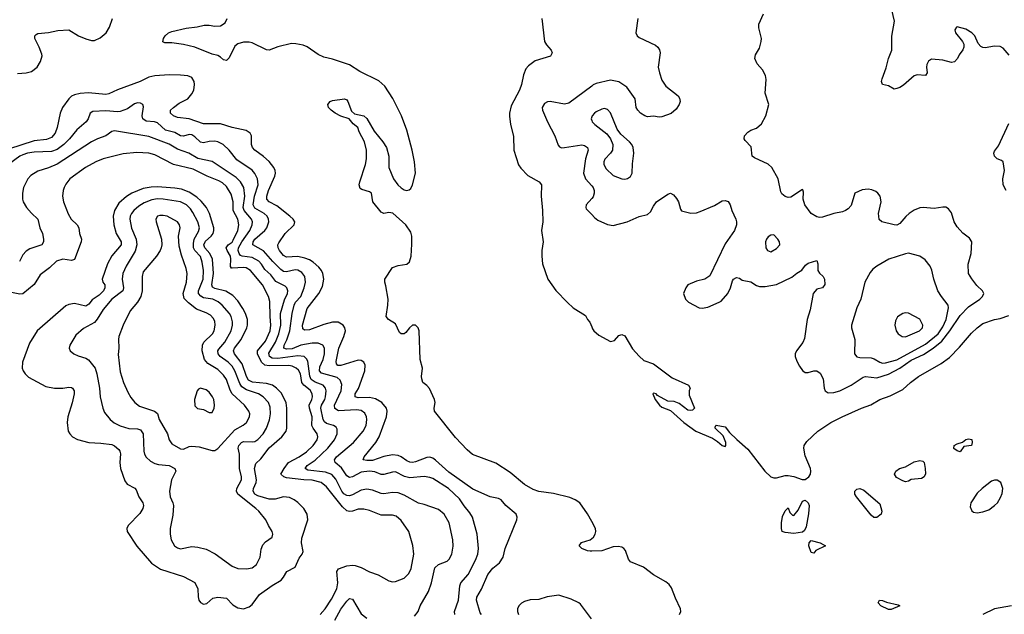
# Model space of a CAD drawing. Header units: inches. Extents: x 1834610 to 2027685, y 642842 to 774116.
# Tile 484 of 632: x 1936008 to 1942879, y 752351 to 756502. Entities that reach past the tile are written whole.
import ezdxf

# ---------------------------------------------------------------- set-up
doc = ezdxf.new("R2010")
doc.units = ezdxf.units.IN
doc.header["$MEASUREMENT"] = 0
doc.layers.add('B9735', color=7, linetype='Continuous')
doc.layers.add('B9745', color=7, linetype='Continuous')

msp = doc.modelspace()

# ---------------------------------------------------------------- linework, layer by layer
at = {"layer": 'B9735', "color": 5}
for points, elevation in [([(1935993.3, 756126.7), (1936054, 756130), (1936090, 756140.2), (1936128.9, 756170), (1936153.9, 756210), (1936163.9, 756250), (1936162, 756262), (1936144.5, 756310), (1936114.6, 756370), (1936114.7, 756390), (1936121.9, 756398.1), (1936134, 756406), (1936210, 756411.9), (1936273.7, 756426.3), (1936350, 756430.2), (1936417.6, 756390), (1936470, 756367.1), (1936510, 756355.6), (1936530, 756355.9), (1936570, 756375), (1936611.7, 756410), (1936635.8, 756450), (1936655.6, 756510)], 420), ([(1940000, 752998.5), (1939971.4, 753051.4), (1939916.8, 753130), (1939884.8, 753150), (1939845.9, 753165.9), (1939734.1, 753194.1), (1939630, 753207.8), (1939590, 753223), (1939530, 753257.8), (1939430, 753342.1), (1939330, 753406.1), (1939167.4, 753467.4), (1939130, 753499.1), (1939050, 753586.4), (1938901.6, 753770), (1938900.5, 753790), (1938907.6, 753830), (1938902, 753850), (1938866.9, 753926.9), (1938850, 753949.3), (1938821.2, 753970), (1938814.2, 753994.2), (1938812, 754010), (1938818.4, 754070), (1938802, 754130), (1938795.8, 754330), (1938789.5, 754350), (1938770, 754369.5), (1938750, 754369.5), (1938729, 754351), (1938702.5, 754317.5), (1938690, 754308.7), (1938670, 754308.7), (1938658.6, 754318.6), (1938630, 754379.3), (1938582, 754410), (1938565.2, 754430), (1938578, 754510), (1938579.5, 754550), (1938564.1, 754644.1), (1938556, 754670), (1938556, 754690), (1938610, 754771), (1938650, 754786.8), (1938710, 754794.8), (1938727.3, 754812.7), (1938740.9, 754850), (1938745.4, 754934.6), (1938743.5, 754990), (1938737.8, 755017.8), (1938703.5, 755070), (1938612.2, 755152.2), (1938584.9, 755155.1), (1938550, 755149.4), (1938530, 755157.2), (1938472.7, 755230), (1938464, 755290), (1938450, 755301.2), (1938396.5, 755316.5), (1938384.5, 755324.5), (1938377.2, 755350), (1938381.2, 755370), (1938420.9, 755490), (1938429.2, 755530), (1938428.7, 755590), (1938414, 755650), (1938378, 755718), (1938368, 755750), (1938336, 755776), (1938308, 755810), (1938250, 755829), (1938210, 755849), (1938182, 755870), (1938162, 755890), (1938158, 755910), (1938175.3, 755930), (1938190, 755938.8), (1938274, 755950), (1938290, 755942), (1938298, 755930), (1938324, 755864), (1938344, 755844), (1938410, 755831), (1938430, 755811), (1938482.6, 755722.6), (1938543, 755650), (1938568.8, 755608.8), (1938583.7, 755550), (1938583.1, 755470), (1938617, 755390), (1938646.7, 755350), (1938670, 755328.7), (1938690, 755315.3), (1938710, 755310.4), (1938727, 755313), (1938736.9, 755323.1), (1938749.4, 755350), (1938771.1, 755430), (1938762.5, 755510), (1938745.7, 755590), (1938708.7, 755730), (1938673.5, 755830), (1938612, 755952), (1938556.7, 756036.7), (1938514.1, 756074.1), (1938381.2, 756141.2), (1938310, 756186.8), (1938190, 756226.6), (1938130, 756239.5), (1938090, 756258), (1938013.5, 756313.5), (1937985, 756325), (1937934.4, 756334.4), (1937905, 756335), (1937810, 756312.8), (1937750, 756289.7), (1937730, 756292.2), (1937630, 756341), (1937610, 756345.6), (1937570, 756344.7), (1937530, 756332.9), (1937510, 756316.4), (1937470, 756235.1), (1937450, 756216.3), (1937430, 756222.4), (1937410, 756240.5), (1937390, 756251.1), (1937350, 756262), (1937230.3, 756310.3), (1937150, 756328.6), (1937070, 756340.8), (1937020.8, 756340.8), (1937007.3, 756347.3), (1937011.8, 756370), (1937023.7, 756390), (1937046.6, 756410), (1937070, 756418.9), (1937170, 756442.3), (1937247.6, 756452.4), (1937295.4, 756464.6), (1937330, 756464), (1937370, 756456.8), (1937410, 756459.5), (1937441.1, 756478.9), (1937455.4, 756510)], 380), ([(1939651.3, 756510), (1939670.2, 756350.2), (1939685.3, 756325.3), (1939717.3, 756290), (1939722.8, 756270), (1939712.4, 756247.6), (1939605.3, 756214.7), (1939559.5, 756180.5), (1939541, 756159), (1939523.6, 756116.4), (1939509.5, 756050), (1939495.3, 756010), (1939438.6, 755901.4), (1939426.5, 755850), (1939425.3, 755825.3), (1939432.6, 755772.6), (1939453.8, 755686.2), (1939456.4, 755590), (1939488.5, 755488.5), (1939504.7, 755464.7), (1939554.9, 755414.9), (1939633.7, 755370), (1939649.1, 755350), (1939647.3, 755270), (1939657, 755170), (1939658.8, 755090), (1939648.4, 755030), (1939660.2, 754950), (1939650.8, 754890), (1939650.8, 754850), (1939657.2, 754797.2), (1939692.9, 754690), (1939750, 754611.4), (1939830, 754527.2), (1939870, 754490.4), (1939957.1, 754437.1), (1939970.8, 754410), (1939987.3, 754390), (1940000, 754357.5)], 380), ([(1939231.3, 752350), (1939221.9, 752361.9), (1939195.4, 752450), (1939198.7, 752470), (1939230, 752527.6), (1939275.3, 752630), (1939310, 752672.4), (1939355.3, 752710), (1939382.2, 752750), (1939396.8, 752810), (1939478, 753010), (1939479.6, 753030), (1939472.3, 753050), (1939399.3, 753110), (1939369, 753150), (1939350, 753159.5), (1939290, 753170.8), (1939170, 753225.4), (1939002.3, 753342.3), (1938910, 753428.2), (1938890, 753441.4), (1938870, 753447.5), (1938850, 753446.8), (1938770, 753414.6), (1938750, 753411), (1938730, 753413.2), (1938710, 753422.7), (1938670, 753450.5), (1938650, 753458.8), (1938610, 753464.2), (1938550, 753452.2), (1938470, 753424.7), (1938430, 753423.9), (1938405.6, 753430), (1938411.7, 753450), (1938493.9, 753550), (1938517.5, 753590), (1938568.7, 753730), (1938573.3, 753770), (1938567.8, 753790), (1938534.8, 753830), (1938490, 753856.1), (1938450, 753864.6), (1938370, 753863.2), (1938348.7, 753870), (1938349.1, 753890), (1938371.8, 753928.2), (1938417.6, 754050), (1938417.8, 754090), (1938409.7, 754110), (1938390, 754122), (1938370, 754125.4), (1938250, 754088.5), (1938228.7, 754088.7), (1938218.8, 754098.8), (1938215.8, 754115.8), (1938235.3, 754210), (1938270.5, 754290), (1938280.8, 754330), (1938277.5, 754350), (1938265, 754370), (1938230, 754389.3), (1938190, 754391.2), (1938130, 754375), (1938030, 754337.6), (1937994.3, 754334.3), (1937983.4, 754343.4), (1937981.9, 754370), (1938015, 754485), (1938095, 754590), (1938121.8, 754638.2), (1938130.4, 754690), (1938123.4, 754730), (1938114.9, 754750), (1938095.1, 754775.1), (1938055.7, 754810), (1938030, 754825.6), (1937998.1, 754838.1), (1937950, 754847.9), (1937870, 754844.9), (1937850, 754856), (1937820.6, 754890), (1937810.6, 754910), (1937809, 754930), (1937815.3, 754944.7), (1937860.4, 755010), (1937924, 755070), (1937928.4, 755090), (1937916, 755110), (1937892.9, 755130), (1937802.4, 755202.4), (1937749.8, 755230), (1937732.8, 755250), (1937731.7, 755270), (1937743.4, 755310), (1937789.2, 755410), (1937792.8, 755430), (1937789.8, 755450), (1937781.4, 755470), (1937750, 755511.4), (1937710, 755547.1), (1937647.8, 755590), (1937631.7, 755610), (1937625.5, 755630), (1937626, 755690), (1937617, 755710), (1937588.5, 755728.5), (1937490, 755748.4), (1937410, 755775.3), (1937290, 755775.6), (1937190, 755808.7), (1937110, 755819.2), (1937080.4, 755830), (1937059.3, 755850), (1937060.3, 755870), (1937080.7, 755890), (1937121.5, 755918.5), (1937180.3, 755950), (1937210, 755984.4), (1937222.9, 756010), (1937228.7, 756048.7), (1937225.7, 756070), (1937210, 756098), (1937182, 756110), (1937130, 756115.1), (1937050, 756116.2), (1936950, 756110.5), (1936910, 756100.9), (1936848.8, 756071.2), (1936690, 756012.1), (1936630, 755984), (1936610, 755980.7), (1936488.9, 755991.1), (1936430, 755987.5), (1936390, 755977.5), (1936370, 755967), (1936350, 755948.8), (1936307.6, 755890), (1936290.1, 755850), (1936269.5, 755750), (1936256.4, 755710), (1936230, 755680.5), (1936195.4, 755664.6), (1936110, 755656.1), (1935930, 755597)], 420), ([(1940000, 756038.5), (1939840.8, 755919.2), (1939810, 755913.2), (1939710.4, 755929.7), (1939692.1, 755927.9), (1939670, 755916.2), (1939654.9, 755890), (1939656.4, 755870), (1939690.2, 755790), (1939742, 755690), (1939766.3, 755626.3), (1939775.3, 755615.3), (1939788.1, 755608.1), (1939809.1, 755609.1), (1939930, 755628.4), (1939950, 755624.4), (1939971, 755610), (1939974.5, 755590), (1939957.2, 755530), (1939942.1, 755430), (1939956.3, 755390), (1940000, 755341.3)], 420), ([(1939044.5, 752350), (1939043.1, 752370), (1939069.9, 752450.1), (1939079.8, 752550), (1939086.2, 752570), (1939136.5, 752630), (1939189, 752730), (1939204.6, 752770), (1939210.8, 752810.8), (1939199.3, 752910), (1939167.4, 753030), (1939150, 753060.4), (1939110, 753107.3), (1939077.4, 753157.4), (1938999.7, 753230), (1938890, 753298.3), (1938870, 753306.8), (1938830, 753312.5), (1938730, 753303.2), (1938694, 753314), (1938630, 753344.9), (1938610, 753344.3), (1938550, 753326), (1938530, 753327.8), (1938485.3, 753345.3), (1938450, 753351.2), (1938390, 753343.6), (1938330, 753310.6), (1938310, 753305.8), (1938290, 753318.5), (1938252.5, 753372.5), (1938210.6, 753410), (1938204.8, 753430), (1938219.9, 753450), (1938337.8, 753550), (1938404, 753630), (1938424.7, 753670), (1938430.6, 753710), (1938428.2, 753730), (1938416, 753756), (1938390, 753774), (1938357.4, 753777.4), (1938232.2, 753772.2), (1938207.2, 753787.2), (1938205.4, 753810), (1938251.3, 753910), (1938255.5, 753955.5), (1938245.5, 753985.5), (1938223.9, 754003.9), (1938114.5, 754034.5), (1938100.9, 754050), (1938102.5, 754077.5), (1938124.6, 754130), (1938135.5, 754170), (1938134.5, 754210), (1938123.5, 754230), (1938090, 754244.5), (1938050, 754244.9), (1937970, 754229.2), (1937910, 754204.7), (1937870, 754202.3), (1937850.8, 754210), (1937853.6, 754230), (1937872.7, 754267.3), (1937894.1, 754330), (1937909, 754450), (1937922.2, 754510), (1937931.5, 754530), (1937970.4, 754570), (1937994, 754630), (1938002, 754670), (1937996.8, 754710), (1937977.2, 754737.2), (1937950, 754753.4), (1937930, 754756.5), (1937870, 754741.1), (1937850, 754743.7), (1937830, 754757.8), (1937774.6, 754814.6), (1937710, 754889.3), (1937634.6, 754930), (1937636.9, 754950), (1937649, 754970), (1937718.7, 755030), (1937733.4, 755050), (1937746.8, 755090), (1937744.7, 755110), (1937735, 755130), (1937713.7, 755150), (1937650, 755186.7), (1937637.7, 755210), (1937646.8, 755270), (1937671.8, 755350), (1937667.9, 755390), (1937650, 755427.4), (1937630.8, 755450.8), (1937523.9, 755523.9), (1937468.9, 755590), (1937428.5, 755630), (1937390, 755648.4), (1937370, 755652.8), (1937330, 755652.2), (1937290, 755643.4), (1937270, 755647), (1937230, 755684.8), (1937210, 755697.4), (1937190, 755699.3), (1937150, 755688.2), (1937130, 755691.1), (1937090, 755715.4), (1937026.2, 755730), (1936970, 755782.2), (1936949.5, 755789.5), (1936890, 755794.5), (1936867.2, 755810), (1936861.5, 755830), (1936872.4, 755892.4), (1936866.6, 755910), (1936850, 755919.7), (1936830, 755921.1), (1936810, 755915.4), (1936760.3, 755879.7), (1936710, 755859.9), (1936690, 755857.6), (1936610, 755866.1), (1936518.5, 755861.5), (1936500.4, 755850), (1936485.3, 755810), (1936471.5, 755790), (1936406.5, 755733.5), (1936355, 755670), (1936315.3, 755630), (1936270, 755594.9), (1936230, 755580.6), (1936110, 755577.2), (1936062.4, 755570), (1936030, 755559.3), (1936010, 755549.1), (1935930.1, 755489.9)], 440), ([(1940000, 755824.4), (1939994.9, 755810), (1940000, 755797.4)], 440), ([(1938762.6, 752337.4), (1938787.8, 752370), (1938803.5, 752410), (1938859.7, 752510), (1938882, 752570), (1938905.1, 752674.9), (1938930, 752699.6), (1938990, 752722), (1939004.9, 752735.1), (1939023.9, 752770), (1939032.4, 752827.6), (1939029.8, 752870), (1939003.9, 752990), (1938970, 753049.6), (1938930, 753081.8), (1938830, 753117.1), (1938790, 753126.2), (1938690, 753182.9), (1938650, 753199.5), (1938610, 753201.3), (1938550, 753191.3), (1938530, 753194.7), (1938470, 753217.9), (1938430, 753224.2), (1938390, 753218.4), (1938330, 753185.8), (1938310, 753178.9), (1938290, 753179.4), (1938270, 753191.6), (1938255.5, 753210), (1938214.4, 753294.4), (1938186.3, 753326.3), (1938142.5, 753342.5), (1938018.3, 753358.3), (1937999.8, 753370), (1938013.8, 753390), (1938070, 753428.1), (1938158.4, 753510), (1938205.4, 753570), (1938223, 753610), (1938224.4, 753644.4), (1938217.2, 753657.2), (1938197, 753670), (1938150, 753683.2), (1938134.6, 753694.6), (1938124.9, 753710), (1938109.9, 753790), (1938114, 753810), (1938136.3, 753850), (1938142.2, 753870), (1938145.6, 753910), (1938141.7, 753930), (1938126.8, 753950), (1938070, 753971.6), (1938042.4, 753990), (1938032.9, 754012.9), (1938018.4, 754118.4), (1938010, 754135.3), (1937992, 754150), (1937950, 754154.7), (1937810, 754136.3), (1937770, 754139.3), (1937750.3, 754150.3), (1937746.2, 754173.8), (1937793.7, 754250), (1937816.7, 754310), (1937829.2, 754370), (1937826.9, 754450), (1937854.8, 754545.2), (1937877.3, 754590), (1937880.2, 754610), (1937872.2, 754630), (1937860.7, 754640.7), (1937795.2, 754675.2), (1937760.5, 754720.5), (1937719, 754759), (1937695.4, 754795.4), (1937675.9, 754815.9), (1937630, 754841.9), (1937560.3, 754850), (1937550, 754855.3), (1937539.3, 754870), (1937533.5, 754890), (1937535.7, 754910), (1937557.1, 754950), (1937613.2, 755030), (1937630.4, 755070), (1937631.6, 755090), (1937626.2, 755110), (1937574.9, 755170), (1937568.1, 755190), (1937579.1, 755270), (1937572, 755330), (1937549.2, 755369.2), (1937519.6, 755399.6), (1937351.3, 755511.3), (1937250, 755533.9), (1937187.2, 755570), (1937110, 755598.9), (1937050, 755632.5), (1936910, 755686.9), (1936670, 755725.8), (1936650, 755721.5), (1936609.4, 755690.6), (1936550, 755669.8), (1936510, 755649.8), (1936270, 755494), (1936210, 755467), (1936135, 755445), (1936085.8, 755414.2), (1936064.6, 755390), (1936034.9, 755330), (1936027.4, 755290), (1936027.4, 755250), (1936031.6, 755230), (1936056.5, 755190), (1936090, 755150.3), (1936133.7, 755110), (1936148.9, 755050), (1936167.2, 755010), (1936173.7, 754970), (1936174.4, 754950), (1936161.6, 754930), (1936077.8, 754902.2), (1936053.4, 754886.6), (1936030, 754859.6), (1936007.2, 754812.8)], 460), ([(1938105.6, 752350), (1938138.6, 752390), (1938183.4, 752456.6), (1938221.9, 752530), (1938228.4, 752570), (1938220.3, 752650), (1938232.2, 752667.8), (1938290, 752688.4), (1938330, 752693.8), (1938350, 752691.1), (1938390, 752678.6), (1938450, 752646.5), (1938510, 752626), (1938584.3, 752584.3), (1938610, 752577.7), (1938630, 752579.6), (1938690, 752603.8), (1938723.4, 752636.6), (1938740.2, 752670), (1938757.4, 752770), (1938750.9, 752830.9), (1938722.7, 752930), (1938670, 753006.9), (1938635.9, 753035.9), (1938610, 753043.5), (1938530, 753044), (1938450, 753076.5), (1938410, 753085.4), (1938370, 753083.9), (1938330, 753069.9), (1938310, 753067.7), (1938290, 753073.1), (1938260.3, 753100.3), (1938150, 753239.9), (1938110.7, 753270), (1938050, 753286.6), (1937990, 753288.7), (1937870, 753304.6), (1937850.4, 753310.4), (1937831.4, 753330), (1937852.7, 753370), (1937882.9, 753410), (1937958.2, 753450), (1938010, 753486), (1938055, 753530), (1938083.2, 753570), (1938087.9, 753590), (1938084.7, 753610), (1938055.7, 753650), (1938046.8, 753670), (1938049.9, 753730), (1938029.3, 753790), (1938028.6, 753811.4), (1938047.6, 753850), (1938052.2, 753870), (1938049, 753890), (1938035.1, 753915.1), (1937990.9, 753950.9), (1937976.8, 753970), (1937966.6, 754030), (1937954.5, 754054.5), (1937938, 754070), (1937910, 754082.6), (1937887, 754087), (1937750, 754084.9), (1937717.8, 754090), (1937696.4, 754110), (1937667.1, 754170), (1937667.9, 754190), (1937723.2, 754256.8), (1937756.3, 754330), (1937761.1, 754370), (1937755.4, 754430), (1937754.4, 754534.4), (1937745, 754570), (1937702.8, 754650), (1937619.1, 754750), (1937588.7, 754768.7), (1937570, 754772), (1937490, 754766.2), (1937487, 754767), (1937478.6, 754778.6), (1937482, 754830), (1937478.3, 754850), (1937454.7, 754890), (1937449.1, 754910), (1937463.4, 754930), (1937490.2, 754949.8), (1937497.6, 754962.4), (1937529.2, 755030), (1937537.1, 755070), (1937531.3, 755110), (1937497, 755170), (1937498.1, 755230), (1937483.8, 755283.8), (1937450, 755337.7), (1937422.8, 755362.8), (1937397.9, 755377.9), (1937315.8, 755410), (1937217.5, 755457.5), (1937082.2, 755490), (1936950, 755559.2), (1936910, 755571.1), (1936825.9, 755574.1), (1936730, 755565.2), (1936590, 755531.5), (1936539.5, 755510), (1936467, 755470), (1936358, 755390), (1936330, 755353.6), (1936319, 755330), (1936311.2, 755308.8), (1936306.9, 755270), (1936314.2, 755230), (1936345.8, 755145.7), (1936368.1, 755110), (1936410, 755070.2), (1936421.2, 755050), (1936424.4, 755010), (1936438.8, 754970), (1936436.6, 754950), (1936391.4, 754828.6), (1936370, 754821.2), (1936310, 754829.1), (1936264.4, 754815.6), (1936216, 754770), (1936150, 754720.7), (1936110, 754653.1), (1936030, 754589), (1936010, 754584.7), (1935950, 754598)], 480), ([(1940000, 755254.8), (1939961.1, 755210), (1939957.6, 755190), (1939961.2, 755181.2), (1940000, 755141.2)], 420), ([(1940000, 752792.5), (1939990, 752792.3), (1939970, 752794), (1939929.9, 752809.9), (1939912.2, 752830), (1939927.5, 752852.5), (1939990, 752870.2), (1940000, 752879.4)], 380), ([(1938207.2, 752310), (1938250, 752387.3), (1938290, 752443.6), (1938310, 752460.8), (1938330, 752456.5), (1938390, 752354.6), (1938430, 752323.1)], 460), ([(1939998.7, 752318.7), (1939921.1, 752421.1), (1939910, 752431.6), (1939857, 752457), (1939770, 752483.9), (1939690, 752473.8), (1939630, 752454.2), (1939570, 752451), (1939530, 752439.8), (1939510, 752429.6), (1939490.4, 752410), (1939481.5, 752390), (1939481.7, 752370), (1939489.3, 752349.3)], 420)]:
    msp.add_lwpolyline(points, dxfattribs=dict(at, elevation=elevation))
for points, elevation in [([(1936970, 755335.2), (1936926.6, 755333.4), (1936870, 755323.2), (1936790, 755291.1), (1936752.6, 755267.4), (1936699.7, 755220.3), (1936668.8, 755170), (1936659.2, 755130), (1936664.2, 755070), (1936681.2, 755010), (1936716.8, 754950), (1936715.9, 754930), (1936650, 754852.8), (1936621.3, 754798.7), (1936583.9, 754690), (1936588, 754670), (1936601.7, 754650), (1936602.9, 754630), (1936593.2, 754610), (1936562, 754578), (1936513.7, 754546.3), (1936490, 754516.5), (1936470, 754503.2), (1936390, 754521), (1936350, 754513), (1936330, 754503.8), (1936130.3, 754330), (1936075.5, 754244.5), (1936027.2, 754110), (1936026, 754070), (1936032, 754050), (1936045.3, 754030), (1936070, 754005.3), (1936190, 753941.8), (1936250, 753929.4), (1936310, 753929.2), (1936350, 753936.2), (1936370, 753935.3), (1936377, 753930), (1936387.9, 753910), (1936387.6, 753890), (1936373.6, 753826.4), (1936344, 753730), (1936338.9, 753690), (1936347.2, 753630), (1936357.6, 753610), (1936377.1, 753590), (1936412.1, 753572.1), (1936490, 753550.2), (1936573.7, 753546.3), (1936650, 753535.5), (1936670, 753527.9), (1936700.6, 753500.6), (1936707.6, 753490), (1936711.1, 753471.1), (1936707.8, 753410), (1936712.3, 753370), (1936742.5, 753282.5), (1936758.9, 753258.9), (1936811, 753231), (1936820.2, 753220.2), (1936839.5, 753170), (1936868.4, 753130), (1936871.5, 753110), (1936866.7, 753090), (1936845.9, 753054.1), (1936764, 752970), (1936756.3, 752950), (1936759.1, 752930), (1936825.7, 752825.7), (1936928.4, 752708.4), (1936990, 752665.7), (1937150, 752613.8), (1937230, 752572.7), (1937251.5, 752530), (1937253, 752473), (1937258.7, 752450), (1937270, 752433), (1937290, 752422), (1937312.9, 752427.1), (1937356.4, 752463.6), (1937390, 752470.3), (1937450, 752463.1), (1937496.2, 752416.2), (1937530, 752396.9), (1937570, 752390.3), (1937610, 752404.2), (1937630, 752420.3), (1937681.7, 752490), (1937770, 752551.9), (1937831.7, 752588.3), (1937849.8, 752610.2), (1937871.3, 752648.7), (1937930, 752679.6), (1937958.2, 752741.8), (1937979.4, 752770), (1937985.3, 752790), (1937974.8, 752850), (1937977.5, 752882.5), (1938018.7, 753010), (1938013.1, 753050), (1937990.7, 753090), (1937950, 753130.5), (1937922.5, 753150), (1937890, 753165.3), (1937850, 753170.3), (1937790, 753154.7), (1937750, 753155.6), (1937670, 753177.8), (1937648.4, 753190), (1937637.2, 753210), (1937639.2, 753230), (1937657.4, 753270), (1937660.4, 753290), (1937646, 753370), (1937656.8, 753403.2), (1937690, 753435.6), (1937747.9, 753512.1), (1937838, 753590), (1937867.8, 753630), (1937872.2, 753650), (1937872.5, 753790), (1937866.4, 753826.4), (1937835, 753895), (1937801, 753930), (1937771.6, 753950), (1937730, 753962.8), (1937631.7, 753971.7), (1937605.4, 753985.4), (1937589.9, 754010), (1937560.1, 754100.1), (1937506.6, 754170), (1937499.7, 754190), (1937506.1, 754210), (1937552.7, 754270), (1937593.8, 754350), (1937598.3, 754370), (1937596.6, 754410), (1937583.9, 754450), (1937566.2, 754486.2), (1937530, 754539), (1937496.2, 754576.2), (1937447.1, 754607.1), (1937370, 754624.5), (1937354.5, 754634.5), (1937349.9, 754650), (1937360.2, 754730), (1937353.1, 754830), (1937335.6, 754870), (1937299.5, 754910), (1937292.5, 754930), (1937304.2, 754955.8), (1937343.4, 754990), (1937358.6, 755010), (1937363.6, 755030), (1937362.3, 755050), (1937332.9, 755150), (1937310.6, 755190.6), (1937274.8, 755234.8), (1937243.5, 755263.5), (1937190, 755298.1), (1937138.1, 755318.1), (1937090, 755326.6)], 520), ([(1936970, 755250.8), (1936930, 755244.9), (1936875.7, 755224.3), (1936839.3, 755200.7), (1936804.4, 755170), (1936788.1, 755150), (1936779.2, 755130), (1936777, 755110), (1936787.6, 755047.6), (1936821.3, 754970), (1936825.2, 754930), (1936814.7, 754885.3), (1936750, 754782), (1936727.6, 754730), (1936722, 754690), (1936733.4, 754630), (1936728.7, 754610), (1936650, 754549.8), (1936590, 754479.8), (1936549.6, 754410.4), (1936531.1, 754388.9), (1936454.2, 754345.8), (1936400.4, 754299.6), (1936358, 754230), (1936354, 754210), (1936360.7, 754190), (1936386.8, 754170), (1936415.3, 754155.2), (1936470, 754138.5), (1936487.7, 754127.7), (1936533.8, 754070), (1936547.3, 754030), (1936565.4, 753930), (1936569.2, 753870), (1936588, 753790), (1936600.8, 753760.8), (1936638.3, 753710), (1936667.1, 753687.1), (1936710, 753666.2), (1936770, 753648.7), (1936830, 753646), (1936850, 753639.7), (1936870.1, 753610), (1936873.8, 753490), (1936878.2, 753470), (1936890, 753448.8), (1936920.9, 753421), (1936950, 753404.5), (1936977, 753397), (1937050.5, 753390.5), (1937090.4, 753370), (1937098, 753350), (1937067.7, 753290), (1937053.2, 753210), (1937058, 753170), (1937076.9, 753130), (1937081.2, 753110), (1937076.8, 753043.2), (1937057.2, 752950), (1937058.5, 752910), (1937064.2, 752870), (1937088.4, 752830), (1937110, 752814), (1937130, 752809.1), (1937210, 752824), (1937250, 752820.2), (1937310, 752806.5), (1937372.8, 752772.8), (1937490, 752686), (1937530, 752671.4), (1937590, 752669), (1937630, 752676.4), (1937660.5, 752699.5), (1937685.4, 752750), (1937694.1, 752805.9), (1937705, 752835), (1937723.4, 752856.6), (1937769.6, 752890), (1937774.5, 752910), (1937769.7, 752930), (1937744.2, 752970), (1937726, 753010), (1937676.1, 753070), (1937656.8, 753090), (1937530.7, 753190), (1937520.7, 753210), (1937523.2, 753230), (1937555.4, 753290), (1937555.7, 753310), (1937541.2, 753370), (1937541.1, 753470), (1937532.3, 753510), (1937538.1, 753530), (1937554.8, 753550), (1937570, 753557.8), (1937630, 753554.6), (1937650, 753558.5), (1937670, 753570.2), (1937706.9, 753610), (1937729.9, 753650), (1937751, 753709), (1937758.9, 753750), (1937756.8, 753796.8), (1937744.3, 753830), (1937707.9, 753870), (1937673.5, 753890), (1937590, 753917.4), (1937558.4, 753938.4), (1937543.1, 753963.1), (1937510, 754049.8), (1937490, 754082.1), (1937463, 754110), (1937406.8, 754150), (1937392.7, 754170), (1937391.6, 754190), (1937397.7, 754202.3), (1937439.4, 754250), (1937484.1, 754330), (1937493.6, 754370), (1937492.7, 754392.7), (1937483.2, 754430), (1937473.1, 754450), (1937421, 754510), (1937392.2, 754532.2), (1937356, 754550), (1937290, 754560.8), (1937271.6, 754571.6), (1937256.4, 754590), (1937255.5, 754610), (1937288, 754690), (1937290.7, 754750), (1937282.3, 754810), (1937270, 754847.7), (1937229.7, 754889.7), (1937221.6, 754910), (1937220.5, 754939.5), (1937226, 754970), (1937256.2, 755023.8), (1937262.2, 755050), (1937251.5, 755091.5), (1937216.5, 755156.5), (1937200.4, 755180.4), (1937171.2, 755210), (1937130, 755231.3), (1937008.7, 755250)], 540), ([(1937010, 755135.8), (1936985.4, 755134.6), (1936970.3, 755129.7), (1936958.4, 755110), (1936959.5, 755090), (1936998.7, 754970), (1936999.5, 754930), (1936994.9, 754910), (1936987.6, 754890), (1936962.3, 754850), (1936870, 754742.9), (1936862.3, 754710), (1936862.5, 754610), (1936852.6, 754570), (1936829.1, 754530.9), (1936778.6, 754470), (1936731.1, 754368.9), (1936700.8, 754290), (1936697.3, 754270), (1936700.8, 754210), (1936695.9, 754164.1), (1936710, 754044), (1936732.1, 753970), (1936761.5, 753901.5), (1936783.5, 753863.5), (1936812.2, 753830), (1936845.1, 753805.1), (1936949.4, 753769.4), (1936970, 753752.2), (1936980.2, 753710), (1937039.1, 753610), (1937051.7, 753570), (1937070, 753542), (1937130, 753506), (1937150, 753503.9), (1937190, 753522.2), (1937210, 753525.7), (1937260.8, 753520.8), (1937350, 753494.2), (1937370, 753495.3), (1937390, 753507.4), (1937510, 753638.2), (1937568.5, 753671.5), (1937590.5, 753689.5), (1937611.7, 753730), (1937612.9, 753750), (1937606, 753770), (1937576, 753810), (1937490.9, 753890.9), (1937476.4, 753916.4), (1937450.4, 753990), (1937430, 754020.6), (1937390, 754059.3), (1937321, 754101), (1937297.8, 754130), (1937282.4, 754190), (1937282.7, 754230), (1937294, 754250), (1937353.7, 754310), (1937364.9, 754330), (1937373.2, 754370), (1937370, 754396.2), (1937358.7, 754418.7), (1937338.6, 754438.6), (1937310, 754455.4), (1937242.2, 754482.2), (1937185, 754525), (1937156.7, 754556.7), (1937147.9, 754590), (1937172.5, 754670), (1937176.8, 754730), (1937170, 754766), (1937137.3, 754857.3), (1937121.6, 754921.6), (1937116.8, 754990), (1937128.5, 755050), (1937124, 755070), (1937109.6, 755090), (1937036, 755130)], 560), ([(1937270, 753929.5), (1937256.7, 753923.3), (1937245.5, 753910), (1937228.5, 753850), (1937230, 753806), (1937248.7, 753788.7), (1937290, 753780.4), (1937330, 753760.7), (1937350, 753758.8), (1937365.1, 753790), (1937368, 753810), (1937363.1, 753850), (1937354, 753870), (1937330, 753900.7), (1937310, 753916.9)], 580)]:
    msp.add_lwpolyline(points, close=True, dxfattribs=dict(at, elevation=elevation))
at = {"layer": 'B9745', "color": 5}
for points, elevation in [([(1942913.5, 756253.5), (1942870, 756302.6), (1942850, 756314), (1942810, 756318), (1942745.4, 756305.4), (1942730, 756306.6), (1942714.5, 756314.5), (1942695.6, 756335.6), (1942673.7, 756390), (1942653, 756410), (1942610, 756435.1), (1942550, 756452), (1942544.7, 756450), (1942534.8, 756430), (1942539.1, 756410), (1942587, 756350), (1942597.1, 756330), (1942596.4, 756310), (1942588.8, 756291.2), (1942562.8, 756257.2), (1942552.8, 756230), (1942531.8, 756208.2), (1942510, 756202.9), (1942450, 756219.7), (1942370, 756226.3), (1942350, 756211.8), (1942338.3, 756190), (1942334.9, 756170), (1942340.5, 756130), (1942330, 756113.2), (1942270, 756117.7), (1942249.1, 756110.9), (1942174.8, 756045.2), (1942150, 756027.8), (1942130, 756020.7), (1942110, 756018), (1942070, 756040.9), (1942029.6, 756049.6), (1942022.7, 756070), (1942026.6, 756090), (1942054.2, 756165.8), (1942069.7, 756230), (1942094.7, 756290), (1942093.9, 756386.1), (1942111.7, 756491.7), (1942094.5, 756570)], 380), ([(1940000, 755141.2), (1940020.3, 755120.3), (1940043.4, 755103.4), (1940110, 755072.4), (1940150, 755065.3), (1940246, 755090), (1940331.8, 755128.2), (1940390, 755142.8), (1940410, 755159.5), (1940430, 755199.5), (1940452.4, 755230), (1940530, 755284.6), (1940550, 755291.8), (1940570, 755279.3), (1940592.5, 755252.5), (1940604.2, 755230), (1940619, 755179), (1940627.3, 755167.3), (1940691, 755151), (1940730, 755153.1), (1940757.2, 755162.8), (1940855.9, 755204.1), (1940910, 755236.5), (1940930, 755240.3), (1940951.8, 755231.8), (1940966, 755210), (1940977.3, 755170), (1941006.5, 755110), (1941011.1, 755091.1), (1941011, 755069), (1940996.5, 755030), (1940930, 754937.2), (1940825.1, 754714.9), (1940790, 754691.5), (1940730, 754677.6), (1940671, 754650), (1940656.3, 754630), (1940641, 754590), (1940654.8, 754550), (1940674.8, 754530), (1940750, 754490.4), (1940771.3, 754488.7), (1940810, 754494.9), (1940890, 754528.9), (1940902, 754538), (1940950, 754590.4), (1940968.3, 754630), (1940982, 754678), (1940990, 754690.4), (1941010, 754701.3), (1941030, 754696.4), (1941050, 754683.1), (1941110, 754671.3), (1941150, 754645.3), (1941170, 754639.7), (1941210, 754638.9), (1941290, 754652.7), (1941395.1, 754704.9), (1941430, 754733.4), (1941465.8, 754754.2), (1941490.7, 754789.3), (1941510, 754802.8), (1941570, 754820.7), (1941578, 754798), (1941578.2, 754750), (1941590, 754731.5), (1941614.3, 754710), (1941625.3, 754690), (1941625.7, 754654.3), (1941610.3, 754629.7), (1941570, 754619.7), (1941545.5, 754590), (1941523.7, 754476.3), (1941502.8, 754410), (1941483.7, 754276.3), (1941472.1, 754247.9), (1941428.7, 754190), (1941418.7, 754170), (1941418.3, 754150), (1941430, 754118), (1941450, 754083.8), (1941470, 754053), (1941490, 754039.3), (1941510, 754039.5), (1941550, 754051.7), (1941570, 754051.7), (1941595, 754035), (1941613.7, 753993.7), (1941621.3, 753930), (1941627.8, 753910), (1941650, 753896.9), (1941690, 753899.8), (1941730, 753912.1), (1941810, 753950.7), (1941894.2, 754005.8), (1941910, 754010.1), (1941990, 754002.6), (1942070, 754028.3), (1942150, 754068.6), (1942230, 754125.7), (1942314.5, 754165.5), (1942381.8, 754210), (1942441.8, 754258.2), (1942498.7, 754330), (1942570, 754437), (1942630, 754497.2), (1942707.6, 754550), (1942727.2, 754570), (1942735.4, 754590), (1942726.3, 754610), (1942687.4, 754647.4), (1942652.2, 754692.2), (1942629.7, 754730), (1942625.7, 754794.3), (1942647.2, 754870), (1942651.6, 754950), (1942636.9, 754976.9), (1942590, 755012), (1942550, 755055.1), (1942529.8, 755089.8), (1942510, 755154), (1942490, 755180.5), (1942470, 755192), (1942450, 755193.8), (1942390, 755184.2), (1942311.6, 755191.6), (1942290, 755188.7), (1942250, 755171.6), (1942214.9, 755150), (1942190.9, 755129.1), (1942150, 755079.7), (1942130, 755068.5), (1942110, 755068.7), (1942025.2, 755090), (1942005.9, 755105.9), (1942002.2, 755130), (1942002, 755150), (1942019.6, 755230), (1942011.8, 755270), (1941997, 755290), (1941981.5, 755301.5), (1941953.9, 755313.9), (1941930, 755318.7), (1941886.7, 755313.3), (1941834.8, 755290), (1941810, 755205.2), (1941790, 755180.9), (1941771, 755170), (1941750, 755160.7), (1941690, 755149.7), (1941610, 755122.6), (1941590, 755120.5), (1941570, 755124.7), (1941530, 755148.2), (1941486, 755210), (1941475.3, 755250), (1941478.3, 755298.3), (1941473.8, 755313.8), (1941470, 755316), (1941390, 755263), (1941370, 755261.3), (1941350, 755268.2), (1941326.4, 755286.4), (1941319.1, 755299.1), (1941300.6, 755390), (1941257.4, 755470), (1941230, 755493.7), (1941136.8, 755536.8), (1941120.5, 755550), (1941113.2, 755613.2), (1941070, 755658), (1941063.7, 755670), (1941065.7, 755690), (1941090, 755716.2), (1941110, 755730.2), (1941150, 755743.7), (1941185.6, 755774.4), (1941214.7, 755830), (1941236.2, 755910), (1941209.8, 755989.8), (1941216, 756084), (1941212.8, 756112.8), (1941192.2, 756152.2), (1941153.7, 756193.7), (1941138.9, 756230), (1941143.5, 756256.5), (1941170, 756303.8), (1941182.8, 756350), (1941184.1, 756370), (1941165.2, 756445.2), (1941165, 756470), (1941198.4, 756541.6)], 420), ([(1940321.3, 756510), (1940307.8, 756410), (1940316.5, 756390), (1940330, 756378.3), (1940444.1, 756324.1), (1940461.5, 756310), (1940472.3, 756292.3), (1940476.5, 756270), (1940464.5, 756170), (1940472, 756130), (1940490, 756080.4), (1940517.8, 756037.8), (1940603.7, 755970), (1940613.1, 755953.1), (1940616.9, 755930), (1940610, 755909.4), (1940590, 755876.2), (1940553.2, 755846.8), (1940490, 755824.4), (1940470, 755822.2), (1940430, 755827.7), (1940390, 755824.5), (1940369.8, 755829.8), (1940339.7, 755850), (1940320.4, 755870), (1940309.8, 755890), (1940302, 755950), (1940244.9, 756030), (1940190, 756068), (1940130, 756079), (1940030, 756055.4), (1940010, 756046), (1940000, 756038.5)], 420), ([(1940000, 755797.4), (1940003, 755790), (1940022, 755770), (1940104.7, 755704.7), (1940130.3, 755670.3), (1940146, 755630), (1940143.7, 755590), (1940130.4, 755570), (1940091.1, 755528.9), (1940083.2, 755510), (1940083.5, 755490), (1940100.6, 755460.6), (1940150, 755413.1), (1940210, 755390.3), (1940230, 755387.6), (1940250, 755393.7), (1940270, 755406.4), (1940283, 755430), (1940283.3, 755496.7), (1940293.3, 755570), (1940289.6, 755610), (1940280.5, 755630), (1940264.2, 755650), (1940202.7, 755702.7), (1940178.2, 755738.2), (1940130, 755852), (1940110, 755875.1), (1940090, 755882), (1940070, 755877.6), (1940030, 755859.7), (1940018.4, 755850), (1940002, 755830), (1940000, 755824.4)], 440), ([(1942892, 755310), (1942871.1, 755350), (1942868.3, 755390), (1942881.1, 755450), (1942870, 755509), (1942859.7, 755519.7), (1942830, 755529.7), (1942809.8, 755550), (1942806, 755570), (1942810, 755584), (1942839.3, 755620.7), (1942910, 755777.1)], 380), ([(1940000, 755341.3), (1940010.2, 755330), (1940016.6, 755310), (1940016.8, 755290), (1940010, 755266.3), (1940000, 755254.8)], 420), ([(1940000, 754357.5), (1940004.9, 754344.9), (1940015.5, 754330), (1940050, 754300.3), (1940130, 754256.4), (1940157.7, 754262.3), (1940190, 754298), (1940210, 754304.9), (1940230, 754295.5), (1940285.3, 754205.3), (1940331.9, 754151.9), (1940363.8, 754123.8), (1940430, 754098.7), (1940562.2, 754002.2), (1940674.8, 753950), (1940686, 753930), (1940678.8, 753910), (1940679.8, 753879.8), (1940716, 753790), (1940703.5, 753776.5), (1940690, 753772.7), (1940670, 753776), (1940610, 753823.7), (1940576.2, 753836.2), (1940530, 753839.6), (1940458.9, 753878.9), (1940450, 753889), (1940430, 753894), (1940427.3, 753890), (1940443.1, 753850), (1940473, 753810), (1940490, 753797.6), (1940550, 753774.9), (1940643.1, 753690), (1940727, 753630), (1940841.5, 753581.5), (1940877.5, 753557.5), (1940910, 753528.5), (1940930, 753522.8), (1940936, 753530), (1940934.5, 753550), (1940916.2, 753596.2), (1940862, 753650), (1940862, 753658), (1940866, 753670), (1940869.3, 753670.7), (1940930, 753659.1), (1940961.1, 753621.1), (1941011.3, 753571.3), (1941090, 753503.9), (1941207.5, 753350), (1941250, 753311.1), (1941270, 753303.5), (1941290, 753303.2), (1941350, 753319.3), (1941370, 753320.2), (1941410, 753312.4), (1941467.9, 753292.1), (1941490, 753292.9), (1941514.8, 753310), (1941527.2, 753330), (1941529.9, 753350), (1941526.6, 753370), (1941490, 753457), (1941479.3, 753510), (1941482.2, 753530), (1941501.7, 753558.3), (1941577.7, 753630), (1941667.7, 753690), (1941747.4, 753730), (1941883, 753790), (1941947.4, 753812.6), (1942009.7, 753850), (1942082.9, 753877.1), (1942170, 753921), (1942223.9, 753970), (1942279.8, 754010), (1942437.8, 754102.2), (1942496, 754144), (1942565.2, 754214.8), (1942650, 754312.7), (1942690, 754351.4), (1942730, 754381.9), (1942809.7, 754410), (1942850, 754416.3), (1942910, 754436.3)], 380), ([(1940000, 752879.4), (1940011.4, 752890), (1940024.2, 752910), (1940029, 752930), (1940026.2, 752950), (1940000, 752998.5)], 380), ([(1940613, 752350), (1940620.7, 752370), (1940620.2, 752390), (1940584.2, 752464.2), (1940556, 752536), (1940539.4, 752559.4), (1940516.9, 752576.9), (1940430, 752626.1), (1940361.1, 752681.1), (1940270, 752716.8), (1940255.8, 752735.9), (1940235.9, 752795.9), (1940225, 752810), (1940210, 752818.8), (1940184.5, 752824.5), (1940150, 752823), (1940070, 752793.8), (1940000, 752792.5)], 380), ([(1942930.1, 752409.9), (1942810, 752389), (1942730, 752349.4)], 380)]:
    msp.add_lwpolyline(points, dxfattribs=dict(at, elevation=elevation))
for points, elevation in [([(1941270, 754999.5), (1941250, 754997), (1941230, 754986.6), (1941218.4, 754970), (1941212.4, 754950), (1941214.9, 754910), (1941226, 754890), (1941250, 754882.4), (1941290, 754904.9), (1941312, 754930), (1941309.3, 754950), (1941298, 754970)], 440), ([(1942210, 754871), (1942190, 754868.5), (1942074, 754830), (1941990, 754781.7), (1941960.8, 754759.2), (1941942.9, 754737.1), (1941904.6, 754670), (1941876.9, 754550), (1941848.9, 754490), (1941812, 754370), (1941812.2, 754350), (1941835.3, 754270), (1941833.1, 754170), (1941850, 754148), (1941870, 754142.9), (1941950, 754141.5), (1941970, 754135), (1942010.5, 754110), (1942030, 754104.8), (1942050, 754105.7), (1942130, 754126.9), (1942330, 754237.2), (1942417.7, 754310), (1942450, 754358.5), (1942472.3, 754410), (1942490.6, 754490), (1942487.7, 754510), (1942440.4, 754570), (1942415.8, 754610), (1942386, 754690), (1942374.1, 754754.1), (1942361.1, 754781.1), (1942326.1, 754826.1), (1942290, 754851.8)], 440), ([(1942190, 754455.1), (1942170, 754452), (1942132.5, 754427.5), (1942119.9, 754400.1), (1942114.9, 754370), (1942124.4, 754330), (1942139.1, 754310), (1942166.8, 754290), (1942190, 754288.9), (1942286.6, 754330), (1942307.3, 754350), (1942311.3, 754370), (1942290, 754412.3), (1942210, 754452.7)], 460), ([(1942570, 753485.6), (1942550, 753491.1), (1942527.6, 753507.6), (1942529.8, 753530), (1942550, 753541.6), (1942586.7, 753553.3), (1942610.2, 753570.2), (1942630, 753576.8), (1942651.6, 753571.6), (1942655.3, 753550), (1942650, 753529.5), (1942597.5, 753522.5)], 360), ([(1942190, 753276.9), (1942170, 753282.6), (1942127, 753307), (1942113.5, 753330), (1942121.8, 753350), (1942148.5, 753370), (1942190, 753381.3), (1942250, 753415.6), (1942290, 753424.2), (1942310, 753419.1), (1942318.6, 753410), (1942327.6, 753370), (1942328.5, 753331.5), (1942319.1, 753310), (1942300.4, 753299.6), (1942230, 753292), (1942210, 753279.5)], 360), ([(1942810, 753287.7), (1942790, 753279.8), (1942723.6, 753230), (1942690, 753196.9), (1942645.7, 753130), (1942641.3, 753101.3), (1942653.2, 753073.2), (1942664.9, 753064.9), (1942690, 753060.5), (1942730, 753066.7), (1942770, 753080.3), (1942810, 753110.3), (1942830.6, 753129.4), (1942853.4, 753166.6), (1942864.7, 753195.3), (1942869, 753230), (1942854, 753270), (1942830, 753286.4)], 380), ([(1941990, 753026.6), (1941967.8, 753027.8), (1941950, 753043), (1941846.6, 753170), (1941835.1, 753190), (1941835.1, 753210), (1941850, 753224), (1941870.1, 753230.1), (1941898.4, 753218.4), (1942010, 753122.8), (1942024.9, 753070), (1942019.1, 753050)], 360), ([(1941410, 752915.6), (1941350, 752921.6), (1941329.6, 752929.6), (1941324, 752950), (1941324, 752990), (1941330, 753034), (1941350, 753074), (1941370, 753094), (1941382, 753062), (1941402, 753042), (1941410, 753041), (1941441, 753079), (1941470, 753140.7), (1941490, 753147.3), (1941510.6, 753130), (1941517.3, 753110), (1941513, 753053), (1941497.3, 752962.7), (1941484.9, 752935.1), (1941470, 752925.1)], 360), ([(1941550, 752778), (1941530, 752782), (1941514.5, 752830), (1941516, 752850), (1941530, 752866.8), (1941594, 752850), (1941632, 752830), (1941564, 752796)], 360), ([(1942070, 752384.2), (1942018, 752410), (1941999.3, 752430), (1942008, 752450), (1942030, 752448), (1942055.9, 752435.9), (1942137.6, 752417.6), (1942150.4, 752410.4), (1942090, 752385.4)], 360)]:
    msp.add_lwpolyline(points, close=True, dxfattribs=dict(at, elevation=elevation))

doc.saveas('drawing.dxf')
